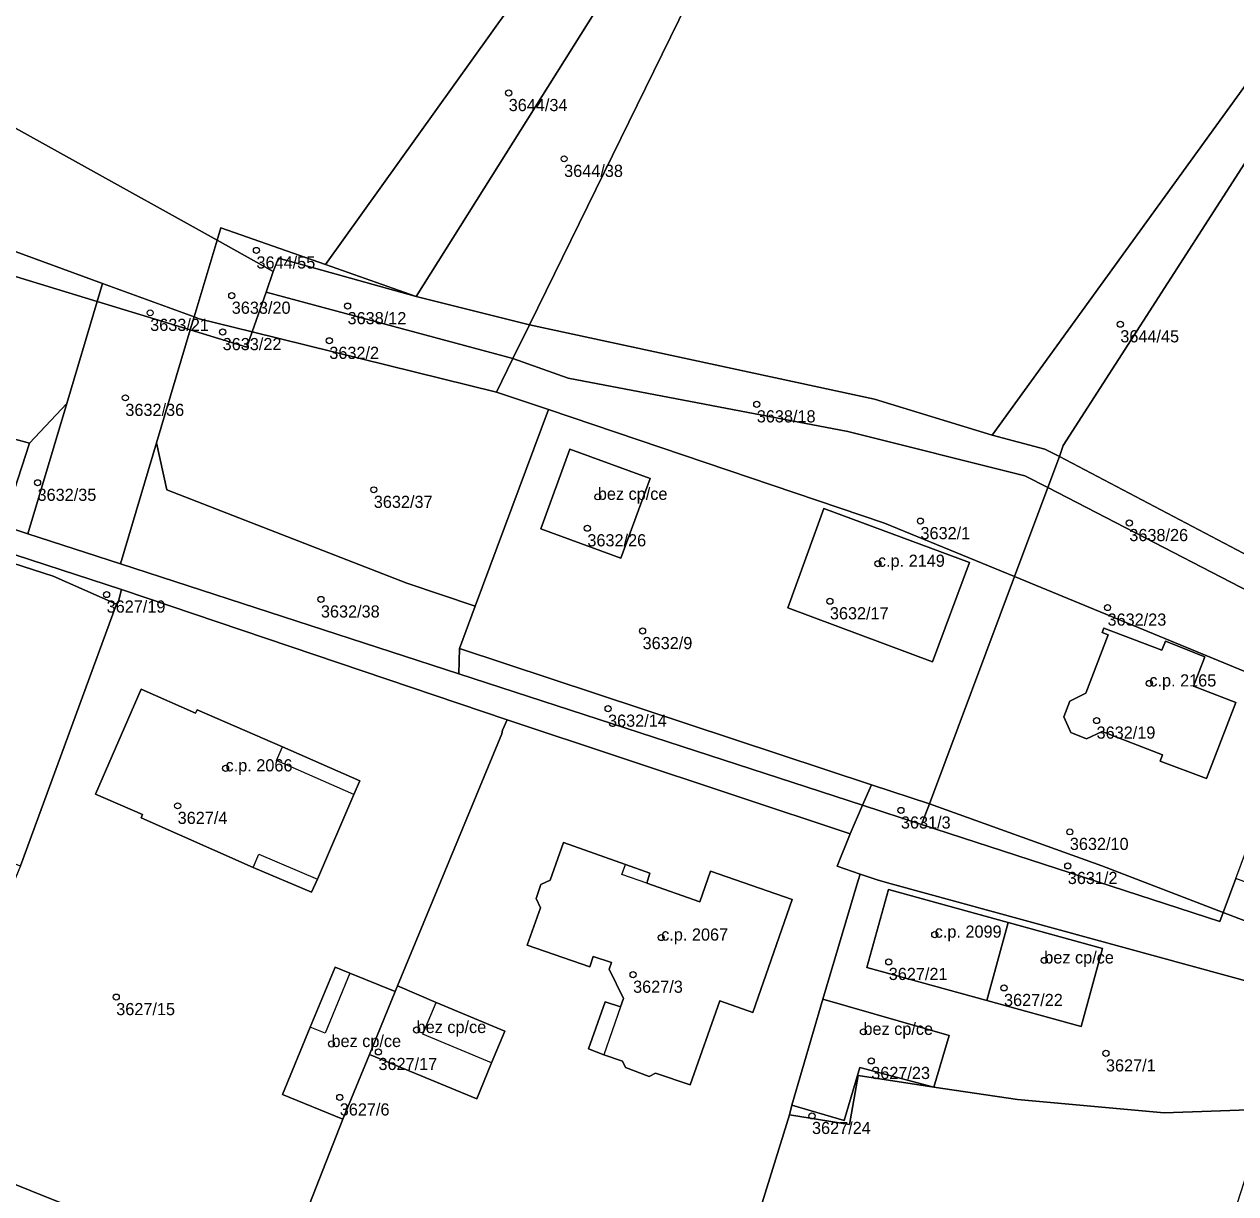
# Model space of a CAD drawing. Extents: x -878211 to -870363, y -1058464 to -1052522.
# Drawn here: x -874905.7 to -874806.1, y -1055266.9 to -1055170.7 of the extents above; entities that cross this region are included whole.
import ezdxf

# ---------------------------------------------------------------- set-up
doc = ezdxf.new("R2010")
doc.units = 0
for name, color, linetype in [('Vrstva 50', 7, 'Continuous'), ('Vrstva 51', 7, 'Continuous'), ('Vrstva 52', 7, 'Continuous')]:
    doc.layers.add(name, color=color, linetype=linetype)

msp = doc.modelspace()

# ---------------------------------------------------------------- linework, layer by layer
at = {"layer": 'Vrstva 50'}
for centre in [(-874865.89, -1055176.37994), (-874861.33, -1055181.78994), (-874886.63, -1055189.31994), (-874888.66, -1055193.03994), (-874879.14, -1055193.89994), (-874895.37, -1055194.44994), (-874889.41, -1055196.02994), (-874815.6, -1055195.38994), (-874880.64, -1055196.74994), (-874897.41, -1055201.43994), (-874845.49, -1055201.96994), (-874904.63, -1055208.41994), (-874876.98, -1055208.99994), (-874858.56, -1055209.57994), (-874832.03, -1055211.56994), (-874814.86, -1055211.72994), (-874859.42, -1055212.15994), (-874835.53, -1055215.07994), (-874898.95, -1055217.60994), (-874881.33, -1055218.00994), (-874839.48, -1055218.15994), (-874816.65, -1055218.67994), (-874854.88, -1055220.60994), (-874813.21, -1055224.91994), (-874857.72, -1055226.98994), (-874817.55, -1055227.96994), (-874889.17, -1055231.89994), (-874893.11, -1055234.97994), (-874833.64, -1055235.35994), (-874819.75, -1055237.11994), (-874819.92, -1055239.91994), (-874853.35, -1055245.80994), (-874830.86, -1055245.56994), (-874834.64, -1055247.80994), (-874821.85, -1055247.68994), (-874855.66, -1055248.85994), (-874825.16, -1055249.94994), (-874898.16, -1055250.69994), (-874873.46, -1055253.40994), (-874836.72, -1055253.55994), (-874880.46, -1055254.55994), (-874876.6, -1055255.20994), (-874836.08, -1055255.94994), (-874816.78, -1055255.32994), (-874879.78, -1055258.94994), (-874840.95, -1055260.46994)]:
    msp.add_circle(centre, 0.25, dxfattribs=at)
at = {"layer": 'Vrstva 51'}
for points in [[(-875034.12, -1055085.79), (-875045.79, -1055117.68), (-874936.48, -1055162.58), (-874889.87, -1055188.48), (-874889.56, -1055187.45), (-874880.94, -1055190.49), (-874852.26, -1055150.4), (-874848.51, -1055145.31), (-874918.58, -1055100.71), (-874931.35, -1055098.82), (-874935.83, -1055114.53), (-874969.2, -1055102.5), (-874973.97, -1055100.27), (-874969.15, -1055107.84), (-875014.48, -1055087.51)], [(-874815.07, -1055099.85), (-874840.25, -1055134.09), (-874837.33, -1055135.59), (-874835.35, -1055136.6), (-874843.73, -1055153.71), (-874864.19, -1055195.44), (-874835.8, -1055201.55), (-874826.13, -1055204.52), (-874768.67, -1055125.09), (-874764.13, -1055118.89), (-874792.97, -1055108.54), (-874813.69, -1055097.97)], [(-875051.22, -1055138.87), (-875052.58, -1055143.36), (-875033.33, -1055150.12), (-875031.96, -1055146.03), (-875023.69, -1055148.58), (-875025.2, -1055152.98), (-875015.77, -1055156.29), (-874993.99, -1055163.95), (-874983.13, -1055166.36), (-874981.65, -1055162.27), (-874957.35, -1055169.38), (-874958.17, -1055171.91), (-874948.04, -1055174.16), (-874899.28, -1055192.04), (-874891.76, -1055194.79), (-874889.87, -1055188.48), (-874936.48, -1055162.58), (-875045.79, -1055117.68), (-875047.41, -1055122.11), (-875053.32, -1055138.31)], [(-874820.61, -1055206.27), (-874820.31, -1055205.35), (-874768.67, -1055125.09), (-874826.13, -1055204.52), (-874821.8, -1055205.66)], [(-874873.5, -1055193.12), (-874847.76, -1055152.14), (-874852.26, -1055150.4), (-874880.94, -1055190.49)], [(-874843.73, -1055153.71), (-874847.76, -1055152.14), (-874873.5, -1055193.12), (-874864.19, -1055195.44)], [(-875019.84, -1055171.75), (-875007.62, -1055174.72), (-874988.18, -1055179.79), (-874928.16, -1055198.97), (-874905.28, -1055205.16), (-874902.23, -1055201.91), (-874899.72, -1055193.51), (-874959.27, -1055175.31), (-874958.17, -1055171.91), (-874983.13, -1055166.36), (-874983.7, -1055167.95), (-875015.96, -1055157.01)], [(-875049.93, -1055161.99), (-875054.65, -1055160.33), (-875061.46, -1055161.28), (-875062.99, -1055165.62), (-875060.19, -1055166.5), (-875059.13, -1055166.9), (-875029.55, -1055175.07), (-875000.19, -1055183.28), (-874944.58, -1055199.87), (-874907.48, -1055211.94), (-874905.28, -1055205.16), (-874928.16, -1055198.97), (-874988.18, -1055179.79), (-875007.62, -1055174.72), (-875019.84, -1055171.75), (-875050.73, -1055164.26)], [(-874959.27, -1055175.31), (-874899.72, -1055193.51), (-874899.28, -1055192.04), (-874948.04, -1055174.16), (-874958.17, -1055171.91)], [(-874880.94, -1055190.49), (-874889.56, -1055187.45), (-874889.87, -1055188.48), (-874885.25, -1055191.05), (-874884.83, -1055189.97), (-874881.25, -1055190.93), (-874873.5, -1055193.12)], [(-874885.25, -1055191.05), (-874889.87, -1055188.48), (-874891.76, -1055194.79), (-874891.33, -1055194.95), (-874886.99, -1055196.02), (-874885.83, -1055192.75)], [(-874885.83, -1055192.75), (-874865.54, -1055198.2), (-874864.19, -1055195.44), (-874873.5, -1055193.12), (-874881.25, -1055190.93), (-874884.83, -1055189.97), (-874885.25, -1055191.05)], [(-874891.76, -1055194.79), (-874899.28, -1055192.04), (-874899.72, -1055193.51), (-874892.07, -1055195.85)], [(-874885.83, -1055192.75), (-874886.99, -1055196.02), (-874866.9, -1055200.97), (-874865.54, -1055198.2)], [(-874899.72, -1055193.51), (-874902.23, -1055201.91), (-874905.43, -1055212.61), (-874897.82, -1055215.08), (-874894.85, -1055205.14), (-874892.07, -1055195.85)], [(-874892.07, -1055195.85), (-874887.43, -1055197.27), (-874886.99, -1055196.02), (-874891.33, -1055194.95), (-874891.76, -1055194.79)], [(-874892.07, -1055195.85), (-874894.85, -1055205.14), (-874894.01, -1055208.99), (-874874.27, -1055216.67), (-874868.64, -1055218.57), (-874862.62, -1055202.41), (-874866.9, -1055200.97), (-874886.99, -1055196.02), (-874887.43, -1055197.27)], [(-874820.61, -1055206.27), (-874821.8, -1055205.66), (-874826.13, -1055204.52), (-874835.8, -1055201.55), (-874864.19, -1055195.44), (-874865.54, -1055198.2), (-874861, -1055199.82), (-874838.01, -1055204.2), (-874823.45, -1055207.84), (-874821.56, -1055208.82)], [(-874866.9, -1055200.97), (-874862.62, -1055202.41), (-874834.99, -1055211.73), (-874824.3, -1055216.14), (-874821.56, -1055208.82), (-874823.45, -1055207.84), (-874838.01, -1055204.2), (-874861, -1055199.82), (-874865.54, -1055198.2)], [(-874905.28, -1055205.16), (-874907.48, -1055211.94), (-874905.43, -1055212.61), (-874902.23, -1055201.91)], [(-874868.64, -1055218.57), (-874869.93, -1055222.04), (-874836.06, -1055233.25), (-874831.3, -1055234.81), (-874824.3, -1055216.14), (-874834.99, -1055211.73), (-874862.62, -1055202.41)], [(-874897.82, -1055215.08), (-874870, -1055224.13), (-874869.93, -1055222.04), (-874868.64, -1055218.57), (-874874.27, -1055216.67), (-874894.01, -1055208.99), (-874894.85, -1055205.14)], [(-874856.66, -1055214.63), (-874863.26, -1055212.21), (-874860.86, -1055205.67), (-874854.25, -1055208.06)], [(-874856.66, -1055214.63), (-874854.25, -1055208.06), (-874860.86, -1055205.67), (-874863.26, -1055212.21)], [(-874797.68, -1055218.33), (-874820.61, -1055206.27), (-874821.56, -1055208.82), (-874798.57, -1055220.71)], [(-874798.57, -1055220.71), (-874821.56, -1055208.82), (-874824.3, -1055216.14), (-874800.52, -1055225.95)], [(-874897.73, -1055217.2), (-874918.94, -1055210.29), (-874919.27, -1055210.98), (-874903.34, -1055216.11), (-874898.13, -1055218.41), (-874897.97, -1055218.16)], [(-874839.98, -1055210.53), (-874828.01, -1055214.98), (-874831.04, -1055223.14), (-874842.95, -1055218.7)], [(-874839.98, -1055210.53), (-874842.95, -1055218.7), (-874831.04, -1055223.14), (-874828.01, -1055214.98)], [(-874920.26, -1055214.27), (-874916.83, -1055215.48), (-874917.16, -1055216.42), (-874911.2, -1055218.53), (-874914.51, -1055228), (-874920.48, -1055225.91), (-874920.81, -1055226.86), (-874924.29, -1055225.63), (-874925.37, -1055228.7), (-874926.77, -1055232.67), (-874916.6, -1055236.21), (-874906.02, -1055239.9), (-874898.13, -1055218.41), (-874903.34, -1055216.11), (-874919.27, -1055210.98)], [(-874806.1, -1055240.95), (-874800.52, -1055225.95), (-874824.3, -1055216.14), (-874831.3, -1055234.81), (-874817.12, -1055239.92), (-874807.14, -1055243.74)], [(-874875.03, -1055249.79), (-874866.46, -1055229.06), (-874866.39, -1055228.77), (-874866.02, -1055227.9), (-874897.73, -1055217.2), (-874897.97, -1055218.16), (-874898.13, -1055218.41), (-874906.02, -1055239.9), (-874915.37, -1055262.54), (-874885.01, -1055274.71), (-874879.52, -1055260.75), (-874884.48, -1055258.7), (-874882.2, -1055253.17), (-874880.16, -1055248.24), (-874878.96, -1055248.73), (-874875.23, -1055250.25)], [(-874819.74, -1055226.37), (-874818.43, -1055225.71), (-874816.61, -1055220.92), (-874817.09, -1055220.74), (-874816.95, -1055220.38), (-874812.19, -1055222.19), (-874811.89, -1055221.44), (-874808.65, -1055222.73), (-874809.57, -1055225.15), (-874806.11, -1055226.49), (-874808.5, -1055232.73), (-874812.33, -1055231.3), (-874812.14, -1055230.78), (-874817.08, -1055228.88), (-874818.38, -1055229.46), (-874819.68, -1055228.95), (-874820.25, -1055227.67)], [(-874819.74, -1055226.37), (-874820.25, -1055227.67), (-874819.68, -1055228.95), (-874818.38, -1055229.46), (-874817.08, -1055228.88), (-874812.14, -1055230.78), (-874812.33, -1055231.3), (-874808.5, -1055232.73), (-874806.11, -1055226.49), (-874809.57, -1055225.15), (-874808.65, -1055222.73), (-874811.89, -1055221.44), (-874812.19, -1055222.19), (-874816.95, -1055220.38), (-874817.09, -1055220.74), (-874816.61, -1055220.92), (-874818.43, -1055225.71)], [(-874869.93, -1055222.04), (-874870, -1055224.13), (-874836.79, -1055234.93), (-874836.06, -1055233.25)], [(-874896.12, -1055235.98), (-874886.91, -1055240.04), (-874882.1, -1055242.09), (-874881.62, -1055241.01), (-874878.62, -1055234.05), (-874878.13, -1055232.92), (-874884.49, -1055230.14), (-874891.51, -1055227.08), (-874891.63, -1055227.36), (-874896.11, -1055225.4), (-874899.86, -1055234.01), (-874896, -1055235.7)], [(-874896.12, -1055235.98), (-874896, -1055235.7), (-874899.86, -1055234.01), (-874896.11, -1055225.4), (-874891.63, -1055227.36), (-874891.51, -1055227.08), (-874884.49, -1055230.14), (-874878.13, -1055232.92), (-874878.62, -1055234.05), (-874881.62, -1055241.01), (-874882.1, -1055242.09), (-874886.91, -1055240.04)], [(-874840.05, -1055250.88), (-874837.17, -1055241.2), (-874836.99, -1055240.61), (-874838.89, -1055239.93), (-874837.81, -1055237.29), (-874866.02, -1055227.9), (-874866.39, -1055228.77), (-874866.46, -1055229.06), (-874875.03, -1055249.79), (-874871.84, -1055251.14), (-874866.21, -1055253.5), (-874867.29, -1055256.12), (-874868.51, -1055259.07), (-874877.33, -1055255.41), (-874879.52, -1055260.75), (-874885.01, -1055274.71), (-874882.21, -1055276.07), (-874851.21, -1055287.33), (-874849.17, -1055280.86), (-874842.8, -1055260.37), (-874842.61, -1055259.59)], [(-874836.06, -1055233.25), (-874836.79, -1055234.93), (-874831.94, -1055236.51), (-874831.3, -1055234.81)], [(-874807.14, -1055243.74), (-874817.12, -1055239.92), (-874831.3, -1055234.81), (-874831.94, -1055236.51), (-874807.42, -1055244.48)], [(-874835.52, -1055241.09), (-874834.44, -1055241.38), (-874798.77, -1055251.16), (-874779.44, -1055260.52), (-874761.24, -1055267.27), (-874742.67, -1055274.16), (-874723.87, -1055281.13), (-874706.08, -1055287.47), (-874704.81, -1055281.95), (-874725.08, -1055273.66), (-874728.3, -1055272.4), (-874745.69, -1055266.21), (-874749.3, -1055264.48), (-874757.14, -1055261.74), (-874777.08, -1055254.22), (-874797.25, -1055247.53), (-874807.14, -1055243.74), (-874807.42, -1055244.48), (-874831.94, -1055236.51), (-874836.79, -1055234.93), (-874837.81, -1055237.29), (-874838.89, -1055239.93), (-874836.99, -1055240.61)], [(-874853.81, -1055256.96), (-874850.96, -1055257.92), (-874848.52, -1055251.01), (-874845.81, -1055251.98), (-874842.58, -1055242.69), (-874849.3, -1055240.34), (-874850.18, -1055242.86), (-874854.54, -1055241.34), (-874854.29, -1055240.52), (-874856.29, -1055239.79), (-874861.39, -1055237.99), (-874862.48, -1055241.08), (-874863.25, -1055241.45), (-874863.64, -1055242.6), (-874863.28, -1055243.36), (-874864.36, -1055246.44), (-874859.23, -1055248.22), (-874858.95, -1055247.36), (-874857.44, -1055247.86), (-874857.62, -1055248.4), (-874856.46, -1055250.81), (-874856.7, -1055251.5), (-874857.97, -1055251.08), (-874859.32, -1055254.95), (-874858.08, -1055255.44), (-874856.53, -1055255.98), (-874856.28, -1055256.49), (-874854.34, -1055257.22)], [(-874853.81, -1055256.96), (-874854.34, -1055257.22), (-874856.28, -1055256.49), (-874856.53, -1055255.98), (-874858.08, -1055255.44), (-874859.32, -1055254.95), (-874857.97, -1055251.08), (-874856.7, -1055251.5), (-874856.46, -1055250.81), (-874857.62, -1055248.4), (-874857.44, -1055247.86), (-874858.95, -1055247.36), (-874859.23, -1055248.22), (-874864.36, -1055246.44), (-874863.28, -1055243.36), (-874863.64, -1055242.6), (-874863.25, -1055241.45), (-874862.48, -1055241.08), (-874861.39, -1055237.99), (-874856.29, -1055239.79), (-874854.29, -1055240.52), (-874854.54, -1055241.34), (-874850.18, -1055242.86), (-874849.3, -1055240.34), (-874842.58, -1055242.69), (-874845.81, -1055251.98), (-874848.52, -1055251.01), (-874850.96, -1055257.92)], [(-874829.66, -1055253.86), (-874830.92, -1055258.1), (-874824.04, -1055259.13), (-874811.99, -1055260.22), (-874803.49, -1055259.92), (-874801, -1055259.25), (-874798.77, -1055251.16), (-874834.44, -1055241.38), (-874835.52, -1055241.09), (-874836.99, -1055240.61), (-874837.17, -1055241.2), (-874840.05, -1055250.88)], [(-874797.25, -1055247.53), (-874777.08, -1055254.22), (-874757.14, -1055261.74), (-874749.3, -1055264.48), (-874767.85, -1055256.26), (-874785.54, -1055248.7), (-874806.1, -1055240.95), (-874807.14, -1055243.74)], [(-874824.81, -1055244.57), (-874817.07, -1055246.7), (-874818.83, -1055253.12), (-874826.58, -1055250.98), (-874836.44, -1055248.26), (-874834.67, -1055241.87)], [(-874826.58, -1055250.98), (-874824.81, -1055244.57), (-874834.67, -1055241.87), (-874836.44, -1055248.26)], [(-874826.58, -1055250.98), (-874818.83, -1055253.12), (-874817.07, -1055246.7), (-874824.81, -1055244.57)], [(-874875.23, -1055250.25), (-874878.96, -1055248.73), (-874880.16, -1055248.24), (-874882.2, -1055253.17), (-874884.48, -1055258.7), (-874879.52, -1055260.75), (-874877.33, -1055255.41)], [(-874875.03, -1055249.79), (-874875.23, -1055250.25), (-874877.33, -1055255.41), (-874868.51, -1055259.07), (-874867.29, -1055256.12), (-874866.21, -1055253.5), (-874871.84, -1055251.14)], [(-874837.02, -1055256.49), (-874830.92, -1055258.1), (-874829.66, -1055253.86), (-874840.05, -1055250.88), (-874842.61, -1055259.59), (-874838.3, -1055260.85)], [(-874842.61, -1055259.59), (-874842.8, -1055260.37), (-874837.86, -1055261.18), (-874837.15, -1055257.16), (-874830.92, -1055258.1), (-874837.02, -1055256.49), (-874838.3, -1055260.85)], [(-874824.04, -1055259.13), (-874830.92, -1055258.1), (-874837.15, -1055257.16), (-874837.86, -1055261.18), (-874842.8, -1055260.37), (-874849.17, -1055280.86), (-874814.16, -1055293.02), (-874805.15, -1055265.08), (-874803.21, -1055265.37), (-874803.25, -1055267.2), (-874801, -1055259.25), (-874803.49, -1055259.92), (-874811.99, -1055260.22)]]:
    msp.add_lwpolyline(points, close=True, dxfattribs=at)
for points in [[(-874768.67, -1055125.09), (-874820.31, -1055205.35), (-874820.61, -1055206.27), (-874797.68, -1055218.33), (-874788.66, -1055222.7), (-874778.12, -1055227.96), (-874774.67, -1055230.04), (-874767.2, -1055218.06), (-874769.71, -1055216.49), (-874775.39, -1055212.86), (-874755.62, -1055181.71), (-874749.17, -1055185.73), (-874747.84, -1055186.6), (-874744.92, -1055182.72), (-874744.21, -1055181.67), (-874743.16, -1055179.93), (-874742.62, -1055179.09), (-874719.96, -1055143.23)], [(-874918.94, -1055210.29), (-874897.73, -1055217.2), (-874866.02, -1055227.9), (-874837.81, -1055237.29), (-874836.79, -1055234.93), (-874870, -1055224.13), (-874897.82, -1055215.08), (-874905.43, -1055212.61), (-874907.48, -1055211.94)], [(-874885.01, -1055274.71), (-874915.37, -1055262.54)]]:
    msp.add_lwpolyline(points, dxfattribs=at)
at = {"layer": 'Vrstva 52'}
for points in [[(-874860.86, -1055205.67), (-874863.26, -1055212.21), (-874856.66, -1055214.63), (-874854.25, -1055208.06)], [(-874842.95, -1055218.7), (-874831.04, -1055223.14), (-874828.01, -1055214.98), (-874839.98, -1055210.53)], [(-874820.25, -1055227.67), (-874819.68, -1055228.95), (-874818.38, -1055229.46), (-874817.08, -1055228.88), (-874812.14, -1055230.78), (-874812.33, -1055231.3), (-874808.5, -1055232.73), (-874806.11, -1055226.49), (-874809.57, -1055225.15), (-874808.65, -1055222.73), (-874811.89, -1055221.44), (-874812.19, -1055222.19), (-874816.95, -1055220.38), (-874817.09, -1055220.74), (-874816.61, -1055220.92), (-874818.43, -1055225.71), (-874819.74, -1055226.37)], [(-874896.11, -1055225.4), (-874899.86, -1055234.01), (-874896, -1055235.7), (-874896.12, -1055235.98), (-874886.91, -1055240.04), (-874886.43, -1055238.95), (-874881.62, -1055241.01), (-874878.62, -1055234.05), (-874884.98, -1055231.25), (-874884.49, -1055230.14), (-874891.51, -1055227.08), (-874891.63, -1055227.36)], [(-874853.81, -1055256.96), (-874850.96, -1055257.92), (-874848.52, -1055251.01), (-874845.81, -1055251.98), (-874842.58, -1055242.69), (-874849.3, -1055240.34), (-874850.18, -1055242.86), (-874854.54, -1055241.34), (-874856.58, -1055240.63), (-874856.29, -1055239.79), (-874861.39, -1055237.99), (-874862.48, -1055241.08), (-874863.25, -1055241.45), (-874863.64, -1055242.6), (-874863.28, -1055243.36), (-874864.36, -1055246.44), (-874859.23, -1055248.22), (-874858.95, -1055247.36), (-874857.44, -1055247.86), (-874857.62, -1055248.4), (-874856.46, -1055250.81), (-874856.7, -1055251.5), (-874858.08, -1055255.44), (-874856.53, -1055255.98), (-874856.28, -1055256.49), (-874854.34, -1055257.22)], [(-874836.44, -1055248.26), (-874826.58, -1055250.98), (-874824.81, -1055244.57), (-874834.67, -1055241.87)], [(-874824.81, -1055244.57), (-874826.58, -1055250.98), (-874818.83, -1055253.12), (-874817.07, -1055246.7)], [(-874884.48, -1055258.7), (-874879.52, -1055260.75), (-874877.33, -1055255.41), (-874875.23, -1055250.25), (-874878.96, -1055248.73), (-874880.98, -1055253.67), (-874882.2, -1055253.17)], [(-874868.51, -1055259.07), (-874867.29, -1055256.12), (-874872.94, -1055253.75), (-874871.84, -1055251.14), (-874875.03, -1055249.79), (-874875.23, -1055250.25), (-874877.33, -1055255.41)], [(-874842.61, -1055259.59), (-874838.3, -1055260.85), (-874837.02, -1055256.49), (-874830.92, -1055258.1), (-874829.66, -1055253.86), (-874840.05, -1055250.88)]]:
    msp.add_lwpolyline(points, close=True, dxfattribs=at)

# ---------------------------------------------------------------- texts
at = {"layer": 'Vrstva 50'}
for s, p in [('3644/34', (-874865.89, -1055177.869)), ('3644/38', (-874861.33, -1055183.279)), ('3644/55', (-874886.63, -1055190.809)), ('3633/20', (-874888.66, -1055194.529)), ('3633/21', (-874895.37, -1055195.939)), ('3638/12', (-874879.14, -1055195.389)), ('3644/45', (-874815.6, -1055196.879)), ('3633/22', (-874889.41, -1055197.519)), ('3632/2', (-874880.64, -1055198.239)), ('3632/36', (-874897.41, -1055202.929)), ('3638/18', (-874845.49, -1055203.459)), ('3632/35', (-874904.63, -1055209.909)), ('bez cp/ce', (-874858.56, -1055209.83)), ('3632/37', (-874876.98, -1055210.489)), ('3632/26', (-874859.42, -1055213.649)), ('3632/1', (-874832.03, -1055213.059)), ('3638/26', (-874814.86, -1055213.219)), ('c.p. 2149', (-874835.53, -1055215.33)), ('3627/19', (-874898.95, -1055219.099)), ('3632/38', (-874881.33, -1055219.499)), ('3632/17', (-874839.48, -1055219.649)), ('3632/23', (-874816.65, -1055220.169)), ('3632/9', (-874854.88, -1055222.099)), ('c.p. 2165', (-874813.21, -1055225.169)), ('3632/14', (-874857.72, -1055228.479)), ('3632/19', (-874817.55, -1055229.459)), ('c.p. 2066', (-874889.17, -1055232.149)), ('3627/4', (-874893.11, -1055236.469)), ('3631/3', (-874833.64, -1055236.849)), ('3632/10', (-874819.75, -1055238.609)), ('3631/2', (-874819.92, -1055241.409)), ('c.p. 2067', (-874853.35, -1055246.06)), ('c.p. 2099', (-874830.86, -1055245.82)), ('bez cp/ce', (-874821.85, -1055247.94)), ('3627/21', (-874834.64, -1055249.299)), ('3627/3', (-874855.66, -1055250.349)), ('3627/22', (-874825.16, -1055251.439)), ('3627/15', (-874898.16, -1055252.189)), ('bez cp/ce', (-874873.46, -1055253.659)), ('bez cp/ce', (-874836.72, -1055253.81)), ('bez cp/ce', (-874880.46, -1055254.81)), ('3627/17', (-874876.6, -1055256.699)), ('3627/23', (-874836.08, -1055257.439)), ('3627/1', (-874816.78, -1055256.819)), ('3627/6', (-874879.78, -1055260.439)), ('3627/24', (-874840.95, -1055261.959))]:
    msp.add_text(s, height=0.999996, dxfattribs=at).set_placement(p)

doc.saveas('drawing.dxf')
